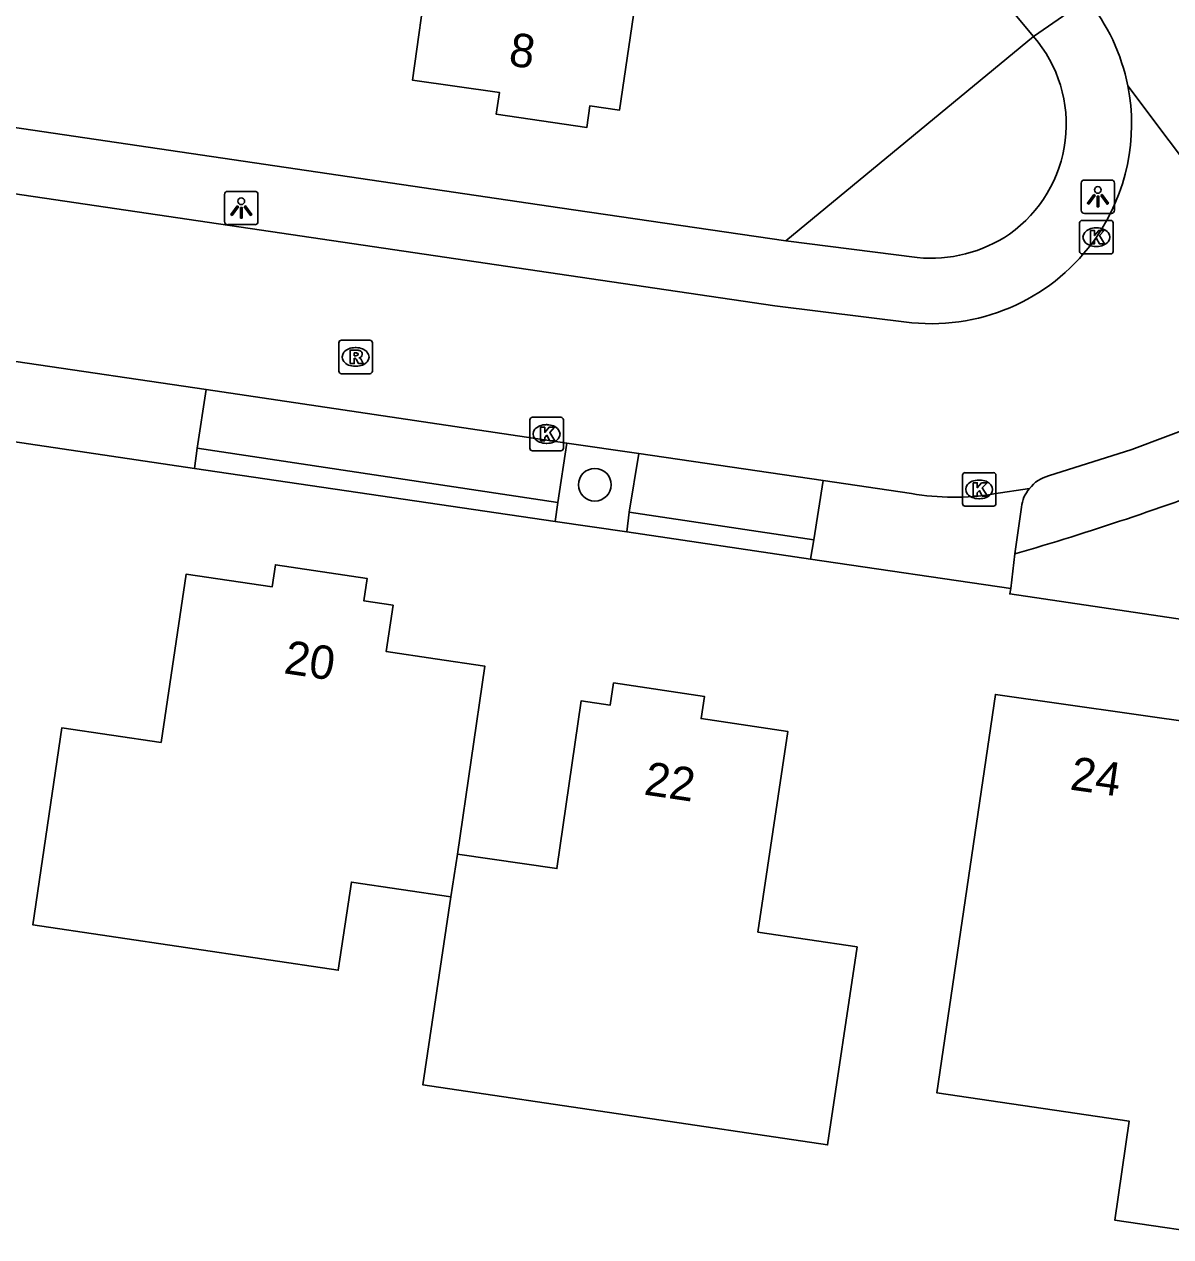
# Model space of a CAD drawing. Extents: x 164150 to 165261, y 382513 to 383432.
# Drawn here: x 164727.45 to 164761.73, y 383017.62 to 383053.88 of the extents above; entities that cross this region are included whole.
import ezdxf

# ---------------------------------------------------------------- set-up
doc = ezdxf.new("R2010")
doc.units = 0
for name, color, linetype in [('IMGEO_Boom', 7, 'Continuous'), ('IMGEO_Groenvoorziening', 7, 'Continuous'), ('IMGEO_Kolk', 7, 'Continuous'), ('IMGEO_Lichtpunt', 7, 'Continuous'), ('IMGEO_Pand', 7, 'Continuous'), ('IMGEO_Pand_nummerreeks', 7, 'Continuous'), ('IMGEO_Parkeervlak_open', 7, 'Continuous'), ('IMGEO_Rijbaan_lokaal_open', 7, 'Continuous'), ('IMGEO_Rioolput', 7, 'Continuous'), ('IMGEO_Voetpad_open', 7, 'Continuous')]:
    doc.layers.add(name, color=color, linetype=linetype)

msp = doc.modelspace()

# ---------------------------------------------------------------- linework, layer by layer
at = {"layer": 'IMGEO_Boom'}
msp.add_circle((164744.507, 383040.112), 0.489, dxfattribs=at)
at = {"layer": 'IMGEO_Groenvoorziening'}
for points in [[(164750.216, 383047.411), (164757.629, 383053.516)], [(164745.467, 383038.7), (164743.325, 383039.011)], [(164773.625, 383034.37), (164756.914, 383036.848), (164756.945, 383037.007)]]:
    msp.add_lwpolyline(points, dxfattribs=at)
at = {"layer": 'IMGEO_Kolk'}
for p, q in [((164759.004, 383047.091), (164759.004, 383047.943)), ((164759.079, 383048.017), (164759.931, 383048.017)), ((164759.492, 383047.797), (164759.517, 383047.797)), ((164760.005, 383047.943), (164760.005, 383047.091)), ((164759.931, 383047.017), (164759.079, 383047.017)), ((164759.515, 383047.237), (164759.49, 383047.237)), ((164742.566, 383041.203), (164742.566, 383042.055)), ((164742.641, 383042.129), (164743.493, 383042.129)), ((164743.567, 383042.055), (164743.567, 383041.203)), ((164743.054, 383041.909), (164743.079, 383041.909)), ((164743.077, 383041.349), (164743.052, 383041.349)), ((164743.493, 383041.129), (164742.641, 383041.129)), ((164755.576, 383040.473), (164756.428, 383040.473)), ((164755.501, 383039.547), (164755.501, 383040.399)), ((164755.989, 383040.253), (164756.014, 383040.253)), ((164756.502, 383040.399), (164756.502, 383039.547)), ((164756.428, 383039.473), (164755.576, 383039.473)), ((164756.012, 383039.693), (164755.987, 383039.693))]:
    msp.add_line(p, q, dxfattribs=at)
for points in [[(164759.004, 383047.091), (164759.004, 383047.943)], [(164759.079, 383048.017), (164759.931, 383048.017)], [(164759.325, 383047.717), (164759.448, 383047.717), (164759.448, 383047.566), (164759.578, 383047.717), (164759.742, 383047.717), (164759.596, 383047.566), (164759.749, 383047.317), (164759.597, 383047.317), (164759.512, 383047.481), (164759.448, 383047.414), (164759.448, 383047.317), (164759.325, 383047.317), (164759.325, 383047.717)], [(164760.005, 383047.943), (164760.005, 383047.091)], [(164759.931, 383047.017), (164759.079, 383047.017)], [(164742.566, 383041.203), (164742.566, 383042.055)], [(164742.641, 383042.129), (164743.493, 383042.129)], [(164743.567, 383042.055), (164743.567, 383041.203)], [(164742.887, 383041.829), (164743.01, 383041.829), (164743.01, 383041.678), (164743.14, 383041.829), (164743.304, 383041.829), (164743.158, 383041.678), (164743.311, 383041.429), (164743.159, 383041.429), (164743.074, 383041.593), (164743.01, 383041.526), (164743.01, 383041.429), (164742.887, 383041.429), (164742.887, 383041.829)], [(164743.493, 383041.129), (164742.641, 383041.129)], [(164755.576, 383040.473), (164756.428, 383040.473)], [(164755.501, 383039.547), (164755.501, 383040.399)], [(164755.822, 383040.173), (164755.945, 383040.173), (164755.945, 383040.022), (164756.075, 383040.173), (164756.239, 383040.173), (164756.093, 383040.022), (164756.246, 383039.773), (164756.094, 383039.773), (164756.009, 383039.937), (164755.945, 383039.87), (164755.945, 383039.773), (164755.822, 383039.773), (164755.822, 383040.173)], [(164756.502, 383040.399), (164756.502, 383039.547)], [(164756.428, 383039.473), (164755.576, 383039.473)]]:
    msp.add_lwpolyline(points, dxfattribs=at)
for centre, start, end in [((164759.081, 383047.941), 91.552, 178.448), ((164759.081, 383047.941), 91.552, 178.448), ((164759.929, 383047.941), 1.552, 88.448), ((164759.929, 383047.941), 1.552, 88.448), ((164759.081, 383047.093), 181.552, 268.448), ((164759.081, 383047.093), 181.552, 268.448), ((164759.929, 383047.093), 271.552, 358.448), ((164759.929, 383047.093), 271.552, 358.448), ((164742.643, 383042.053), 91.552, 178.448), ((164742.643, 383042.053), 91.552, 178.448), ((164743.491, 383042.053), 1.552, 88.448), ((164743.491, 383042.053), 1.552, 88.448), ((164742.643, 383041.205), 181.552, 268.448), ((164742.643, 383041.205), 181.552, 268.448), ((164743.491, 383041.205), 271.552, 358.448), ((164743.491, 383041.205), 271.552, 358.448), ((164755.578, 383040.397), 91.552, 178.448), ((164755.578, 383040.397), 91.552, 178.448), ((164756.426, 383040.397), 1.552, 88.448), ((164756.426, 383040.397), 1.552, 88.448), ((164755.578, 383039.549), 181.552, 268.448), ((164755.578, 383039.549), 181.552, 268.448), ((164756.426, 383039.549), 271.552, 358.448), ((164756.426, 383039.549), 271.552, 358.448)]:
    msp.add_arc(centre, 0.0765, start, end, dxfattribs=at)
for centre, major_axis, ratio, start_param, end_param in [((164759.491, 383047.517), (-0.387, 0.002), 0.722429, 4.712389, 7.853982), ((164759.516, 383047.517), (-0.39, 0.002), 0.717154, 1.570796, 4.712389), ((164743.053, 383041.629), (-0.387, 0.002), 0.722429, 4.712389, 7.853982), ((164743.078, 383041.629), (-0.39, 0.002), 0.717154, 1.570796, 4.712389), ((164755.988, 383039.973), (-0.387, 0.002), 0.722429, 4.712389, 7.853982), ((164756.013, 383039.973), (-0.39, 0.002), 0.717154, 1.570796, 4.712389)]:
    msp.add_ellipse(centre, major_axis=major_axis, ratio=ratio, start_param=start_param, end_param=end_param, dxfattribs=at)
at = {"layer": 'IMGEO_Lichtpunt'}
for p, q in [((164759.954, 383049.225), (164759.146, 383049.225)), ((164759.954, 383049.225), (164759.146, 383049.225)), ((164734.34, 383048.887), (164733.532, 383048.887)), ((164734.34, 383048.887), (164733.532, 383048.887)), ((164759.052, 383049.13), (164759.052, 383048.323)), ((164759.052, 383049.13), (164759.052, 383048.323)), ((164760.048, 383048.323), (164760.048, 383049.13)), ((164760.048, 383048.323), (164760.048, 383049.13)), ((164733.438, 383048.792), (164733.438, 383047.985)), ((164733.438, 383048.792), (164733.438, 383047.985)), ((164734.434, 383047.985), (164734.434, 383048.792)), ((164734.434, 383047.985), (164734.434, 383048.792)), ((164759.146, 383048.229), (164759.954, 383048.229)), ((164759.146, 383048.229), (164759.954, 383048.229)), ((164733.532, 383047.891), (164734.34, 383047.891)), ((164733.532, 383047.891), (164734.34, 383047.891))]:
    msp.add_line(p, q, dxfattribs=at)
for points in [[(164733.812, 383048.456), (164733.851, 383048.428), (164733.663, 383048.166), (164733.625, 383048.193), (164733.812, 383048.456)], [(164734.024, 383048.428), (164734.062, 383048.455), (164734.249, 383048.193), (164734.21, 383048.165), (164734.024, 383048.428)], [(164759.426, 383048.794), (164759.465, 383048.766), (164759.277, 383048.504), (164759.239, 383048.531), (164759.426, 383048.794)], [(164759.528, 383048.746), (164759.575, 383048.746), (164759.575, 383048.424), (164759.528, 383048.424), (164759.528, 383048.746)], [(164759.638, 383048.766), (164759.676, 383048.793), (164759.863, 383048.531), (164759.824, 383048.503), (164759.638, 383048.766)], [(164733.914, 383048.408), (164733.961, 383048.408), (164733.961, 383048.086), (164733.914, 383048.086), (164733.914, 383048.408)]]:
    msp.add_lwpolyline(points, dxfattribs=at)
for centre in [(164759.551, 383048.928), (164733.937, 383048.59)]:
    msp.add_circle(centre, 0.0994, dxfattribs=at)
for centre, start, end in [((164759.146, 383049.13), 90, 180), ((164759.146, 383049.13), 90, 180), ((164759.954, 383049.13), 0, 90), ((164759.954, 383049.13), 0, 90), ((164733.532, 383048.792), 90, 180), ((164733.532, 383048.792), 90, 180), ((164734.34, 383048.792), 0, 90), ((164734.34, 383048.792), 0, 90), ((164759.146, 383048.323), 180, 270), ((164759.146, 383048.323), 180, 270), ((164759.954, 383048.323), 270, 0), ((164759.954, 383048.323), 270, 360), ((164733.532, 383047.985), 180, 270), ((164733.532, 383047.985), 180, 270), ((164734.34, 383047.985), 270, 0), ((164734.34, 383047.985), 270, 360)]:
    msp.add_arc(centre, 0.0946, start, end, dxfattribs=at)
at = {"layer": 'IMGEO_Pand'}
for points in [[(164746.858, 383062.236), (164746.199, 383057.757), (164746.637, 383057.695), (164746.531, 383056.949), (164746.086, 383057.012), (164745.243, 383051.315), (164744.362, 383051.445), (164744.266, 383050.792), (164741.56, 383051.193), (164741.657, 383051.846), (164739.057, 383052.211), (164739.506, 383055.43), (164736.549, 383055.843), (164737.379, 383061.793), (164740.366, 383061.376), (164740.62, 383063.197), (164746.858, 383062.236)], [(164740.2, 383027.787), (164737.23, 383028.229), (164736.838, 383025.59), (164727.704, 383026.946), (164728.568, 383032.837), (164731.537, 383032.405), (164732.29, 383037.441), (164734.86, 383037.054), (164734.959, 383037.717), (164737.697, 383037.309), (164737.597, 383036.642), (164738.477, 383036.509), (164738.269, 383035.122), (164739.735, 383034.906), (164741.217, 383034.688), (164740.399, 383029.067)], [(164740.399, 383029.067), (164743.377, 383028.634), (164744.101, 383033.651), (164744.971, 383033.522), (164745.07, 383034.184), (164747.785, 383033.781), (164747.687, 383033.118), (164750.275, 383032.734), (164749.384, 383026.732), (164752.349, 383026.291), (164751.469, 383020.366), (164739.365, 383022.164), (164740.2, 383027.787)], [(164763.455, 383017.62), (164760.052, 383018.118), (164760.487, 383021.077), (164754.735, 383021.923), (164756.488, 383033.841), (164762.657, 383032.956), (164762.202, 383029.922), (164765.166, 383029.471), (164764.912, 383027.637)], [(164740.399, 383029.067), (164740.2, 383027.787)]]:
    msp.add_lwpolyline(points, dxfattribs=at)
at = {"layer": 'IMGEO_Parkeervlak_open'}
for points in [[(164743.405, 383039.583), (164743.671, 383041.354)], [(164745.824, 383041.051), (164745.536, 383039.287)]]:
    msp.add_lwpolyline(points, dxfattribs=at)
at = {"layer": 'IMGEO_Rijbaan_lokaal_open'}
for points in [[(164673.758, 383056.679), (164684.631, 383055.087), (164702.697, 383052.429), (164723.716, 383049.326), (164743.727, 383046.37), (164749.891, 383045.466), (164753.985, 383044.958)], [(164760.445, 383052.045), (164767.829, 383042.216)], [(164732.888, 383042.965), (164727.191, 383043.797)], [(164743.671, 383041.354), (164732.888, 383042.965)], [(164763.51, 383042.252), (164762.583, 383041.927), (164760.568, 383041.168), (164758.078, 383040.379)], [(164745.824, 383041.051), (164743.671, 383041.354)], [(164751.336, 383040.234), (164745.824, 383041.051)], [(164753.976, 383039.849), (164751.336, 383040.234)], [(164757.508, 383039.995), (164756.435, 383039.836)]]:
    msp.add_lwpolyline(points, dxfattribs=at)
for centre, radius, start, end in [((164754.627, 383050.887), 5.932, 11.2559, 39.1698), ((164754.626, 383050.891), 5.932, 325.3304, 11.2138), ((164754.578, 383050.911), 5.983, 264.3074, 325.4363), ((164758.328, 383039.393), 1.017, 104.2286, 143.7065), ((164755.243, 383046.997), 7.259, 259.946, 279.4482)]:
    msp.add_arc(centre, radius, start, end, dxfattribs=at)
at = {"layer": 'IMGEO_Rioolput'}
for p, q in [((164736.855, 383043.508), (164736.855, 383044.36)), ((164736.93, 383044.434), (164737.782, 383044.434)), ((164737.343, 383044.214), (164737.368, 383044.214)), ((164737.856, 383044.36), (164737.856, 383043.508)), ((164737.782, 383043.434), (164736.93, 383043.434)), ((164737.366, 383043.654), (164737.341, 383043.654))]:
    msp.add_line(p, q, dxfattribs=at)
for points in [[(164736.855, 383043.508), (164736.855, 383044.36)], [(164736.93, 383044.434), (164737.782, 383044.434)], [(164737.444, 383044.132), (164737.192, 383044.134), (164737.192, 383043.734)], [(164737.856, 383044.36), (164737.856, 383043.508)], [(164737.192, 383043.734), (164737.316, 383043.734), (164737.316, 383043.896), (164737.327, 383043.896)], [(164737.37, 383044.053), (164737.316, 383044.053), (164737.316, 383043.972)], [(164737.316, 383043.972), (164737.368, 383043.972)], [(164737.374, 383043.867), (164737.445, 383043.734), (164737.585, 383043.734), (164737.52, 383043.86)], [(164737.782, 383043.434), (164736.93, 383043.434)]]:
    msp.add_lwpolyline(points, dxfattribs=at)
for centre, radius, start, end in [((164736.932, 383044.358), 0.0765, 91.552, 178.448), ((164736.932, 383044.358), 0.0765, 91.552, 178.448), ((164737.443, 383044.022), 0.109, 350.3612, 89.416), ((164737.78, 383044.358), 0.0765, 1.552, 88.448), ((164737.78, 383044.358), 0.0765, 1.552, 88.448), ((164737.326, 383043.843), 0.0533, 26.0293, 88.6989), ((164737.352, 383044.161), 0.19, 274.7715, 282.9687), ((164737.376, 383043.957), 0.0964, 77.0061, 93.1865), ((164737.39, 383044.014), 0.0378, 276.6634, 79.6772), ((164737.441, 383044.022), 0.112, 277.5842, 350.9817), ((164737.425, 383043.807), 0.108, 29.5134, 73.7905), ((164736.932, 383043.51), 0.0765, 181.552, 268.448), ((164736.932, 383043.51), 0.0765, 181.552, 268.448), ((164737.78, 383043.51), 0.0765, 271.552, 358.448), ((164737.78, 383043.51), 0.0765, 271.552, 358.448)]:
    msp.add_arc(centre, radius, start, end, dxfattribs=at)
for centre, major_axis, ratio, start_param, end_param in [((164737.342, 383043.934), (-0.387, 0.002), 0.722429, 4.712389, 7.853982), ((164737.367, 383043.934), (-0.39, 0.002), 0.717154, 1.570796, 4.712389)]:
    msp.add_ellipse(centre, major_axis=major_axis, ratio=ratio, start_param=start_param, end_param=end_param, dxfattribs=at)
at = {"layer": 'IMGEO_Voetpad_open'}
for points in [[(164757.629, 383053.516), (164711.831, 383108.452), (164704.347, 383117.418), (164693.959, 383129.801)], [(164674.064, 383058.631), (164743.462, 383048.39), (164750.216, 383047.411)], [(164757.629, 383053.516), (164759.226, 383054.634)], [(164750.216, 383047.411), (164754.15, 383046.907)], [(164732.888, 383042.965), (164732.616, 383041.203)], [(164732.535, 383040.594), (164726.832, 383041.442)], [(164732.616, 383041.203), (164732.535, 383040.594)], [(164732.616, 383041.203), (164743.405, 383039.583)], [(164743.325, 383039.011), (164732.535, 383040.594)], [(164751.055, 383038.466), (164751.336, 383040.234)], [(164743.325, 383039.011), (164743.405, 383039.583)], [(164757.064, 383038.043), (164757.269, 383039.441)], [(164745.536, 383039.287), (164745.467, 383038.7)], [(164745.536, 383039.287), (164751.055, 383038.466)], [(164750.961, 383037.884), (164745.467, 383038.7)], [(164750.961, 383037.884), (164751.055, 383038.466)], [(164757.064, 383038.043), (164756.945, 383037.007)], [(164756.945, 383037.007), (164750.961, 383037.884)]]:
    msp.add_lwpolyline(points, dxfattribs=at)
for centre, radius, start, end in [((164754.581, 383050.892), 4.022, 305.3329, 40.7253), ((164754.557, 383051.062), 4.175, 264.3994, 304.2494), ((164731.985, 383124.094), 89.631, 286.24859, 290.71977), ((164758.144, 383039.392), 0.876, 136.5202, 176.8083)]:
    msp.add_arc(centre, radius, start, end, dxfattribs=at)

# ---------------------------------------------------------------- texts
at = {"layer": 'IMGEO_Pand_nummerreeks'}
for s, rotation, p in [('8', 351.5718, (164741.901, 383052.659)), ('20', 351.4343, (164735.181, 383034.478)), ('22', 351.5603, (164745.95, 383030.849)), ('24', 351.8354, (164758.687, 383030.999))]:
    msp.add_text(s, height=1, rotation=rotation, dxfattribs=at).set_placement(p)

doc.saveas('drawing.dxf')
